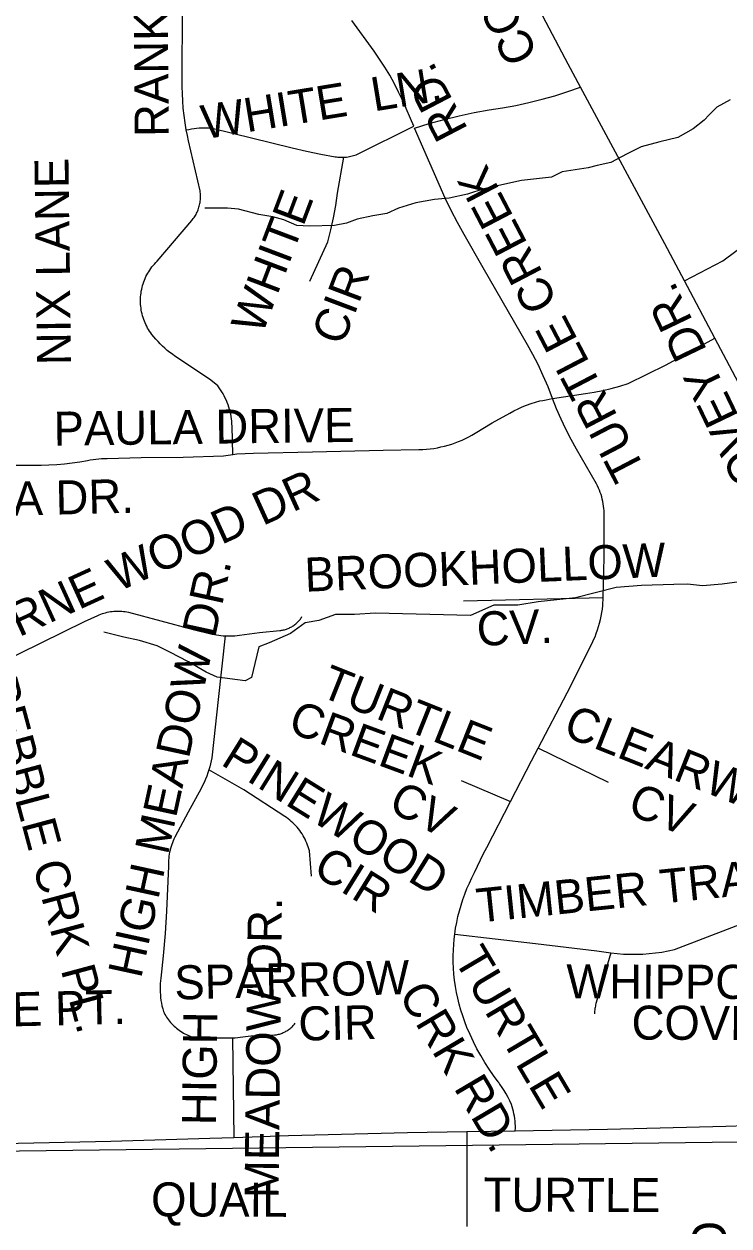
# Model space of a CAD drawing. Extents: x 1670563 to 1761545, y 515755 to 578944.
# Drawn here: x 1685688 to 1687243, y 538544 to 541194 of the extents above; entities that cross this region are included whole.
import ezdxf

# ---------------------------------------------------------------- set-up
doc = ezdxf.new("R2010")
doc.units = 0
for name, color, linetype in [('5_sectionlines', 7, 'Continuous'), ('SHP_LINE', 7, 'Continuous'), ('STREETCL', 7, 'Continuous'), ('STRNAMES', 7, 'Continuous')]:
    doc.layers.add(name, color=color, linetype=linetype)

msp = doc.modelspace()

# ---------------------------------------------------------------- linework, layer by layer
at = {"layer": '5_sectionlines'}
msp.add_lwpolyline([(1684442.9, 538694.4), (1688440.1, 538743.9), (1690743.8, 538802.8)], dxfattribs=at)
at = {"layer": 'SHP_LINE'}
for points in [[(1687245, 541027), (1687216, 541011), (1687199, 540994), (1687188, 540982), (1687164, 540963), (1687130, 540944), (1687090, 540934), (1687049, 540923), (1687018, 540908), (1686982, 540889), (1686952, 540882), (1686932, 540877), (1686875, 540868), (1686851, 540856), (1686785, 540849), (1686702, 540831), (1686666, 540819), (1686626, 540810), (1686593, 540807), (1686552, 540800), (1686514, 540788), (1686488, 540776), (1686457, 540771), (1686423, 540764), (1686399, 540755), (1686373, 540750), (1686318, 540748), (1686290, 540750), (1686261, 540762), (1686237, 540769), (1686206, 540774), (1686161, 540786), (1686137, 540788), (1686101, 540788), (1686087, 540788)], [(1687266, 539964), (1687228, 539959), (1687184, 539955), (1687151, 539959), (1687121, 539958), (1687050, 539956), (1686994, 539952)], [(1686994, 539952), (1686904, 539929), (1686822, 539920), (1686777, 539913), (1686724, 539913), (1686673, 539890), (1686463, 539895), (1686417, 539892), (1686375, 539892), (1686338, 539879), (1686308, 539874), (1686276, 539850), (1686229, 539830), (1686206, 539821), (1686197, 539784), (1686190, 539753), (1686176, 539746), (1686114, 539754), (1686090, 539765), (1686051, 539788), (1686010, 539809), (1685982, 539823), (1685943, 539835), (1685908, 539842), (1685864, 539853)]]:
    msp.add_lwpolyline(points, dxfattribs=at)
at = {"layer": 'STREETCL'}
for points in [[(1686915.3, 541054.9), (1686887.9, 541105.8), (1686755.6, 541356.9)], [(1686046, 540960.4), (1686043.3, 540976.2), (1686041.1, 540992.2), (1686039.4, 541008.2), (1686038.2, 541024.3), (1686037.4, 541040.4), (1686037.1, 541056.5), (1686037.9, 541241.1)], [(1686547.5, 540968.8), (1686523.2, 541024.3), (1686514.3, 541043.5), (1686504.8, 541062.4), (1686494.6, 541080.9), (1686483.8, 541099.1), (1686472.3, 541116.8), (1686460.3, 541134.2), (1686411.2, 541202)], [(1686549.5, 540964.4), (1686581.8, 540974.6), (1686614.4, 540983.8), (1686647.4, 540991.9), (1686680.6, 540998.8), (1686714, 541004.6), (1686743.3, 541009.1), (1686772.5, 541014.5), (1686801.6, 541020.8), (1686830.4, 541028), (1686859, 541036), (1686887.3, 541045), (1686915.3, 541054.9)], [(1687144.7, 540627.9), (1687101.6, 540709.2), (1686915.3, 541054.9)], [(1686148.7, 540244.8), (1686147, 540307.4), (1686146.7, 540312.8), (1686146.3, 540318.1), (1686145.7, 540323.4), (1686144.9, 540328.6), (1686143.9, 540333.9), (1686142.7, 540339.1), (1686141.4, 540344.2), (1686139.9, 540349.3), (1686138.2, 540354.4), (1686136.3, 540359.3), (1686134.3, 540364.3), (1686132, 540369.1), (1686129.6, 540373.9), (1686127.1, 540378.5), (1686124.4, 540383.1), (1686121.5, 540387.6), (1686118.5, 540392), (1686115.3, 540396.3), (1686099.8, 540408.6), (1686044.2, 540446.5), (1686021, 540461.9), (1686015.2, 540465.9), (1686009.6, 540470.1), (1686004.1, 540474.5), (1685998.7, 540479), (1685993.5, 540483.7), (1685988.5, 540488.6), (1685983.6, 540493.7), (1685978.9, 540498.9), (1685974.4, 540504.3), (1685970, 540509.8), (1685967.5, 540513.2), (1685965.1, 540516.7), (1685962.9, 540520.2), (1685960.8, 540523.8), (1685958.8, 540527.5), (1685956.9, 540531.3), (1685955.2, 540535.1), (1685953.5, 540539), (1685952.1, 540542.9), (1685950.7, 540546.9), (1685949.5, 540550.9), (1685948.5, 540555), (1685947.5, 540559.1), (1685946.8, 540563.2), (1685946.1, 540567.4), (1685945.6, 540571.6), (1685945.3, 540575.8), (1685945.1, 540580), (1685945, 540584.2), (1685945.1, 540588.4), (1685945.3, 540592.6), (1685945.7, 540596.7), (1685946.2, 540600.9), (1685946.8, 540605.1), (1685947.6, 540609.2), (1685948.6, 540613.3), (1685949.6, 540617.4), (1685950.9, 540621.4), (1685952.2, 540625.4), (1685953.7, 540629.3), (1685955.3, 540633.2), (1685957.1, 540637), (1685959, 540640.7), (1685961, 540644.4), (1685963.1, 540648), (1685965.4, 540651.6), (1685967.8, 540655), (1685970.3, 540658.4), (1685972.9, 540661.7), (1685975.6, 540664.9), (1685978.5, 540668), (1685981.4, 540671), (1686057.9, 540760.6), (1686059.7, 540762.8), (1686061.4, 540765), (1686063, 540767.3), (1686064.6, 540769.6), (1686066, 540772), (1686067.4, 540774.4), (1686068.7, 540776.9), (1686069.9, 540779.4), (1686071.1, 540782), (1686072.1, 540784.6), (1686073, 540787.2), (1686073.9, 540789.9), (1686074.7, 540792.6), (1686075.3, 540795.3), (1686075.9, 540798), (1686076.4, 540800.8), (1686076.8, 540803.6), (1686077.1, 540806.4), (1686077.3, 540809.2), (1686077.4, 540812), (1686077.4, 540814.8), (1686077.3, 540817.6), (1686077.1, 540820.3), (1686076.8, 540823.1), (1686076.4, 540825.9), (1686051, 540936.4), (1686048.3, 540948.3), (1686046, 540960.4)], [(1686046, 540960.4), (1686051.6, 540961.6), (1686057.3, 540962.7), (1686063, 540963.6), (1686068.7, 540964.3), (1686074.5, 540964.9), (1686080.2, 540965.2), (1686086, 540965.4), (1686091.8, 540965.3), (1686097.5, 540965.1), (1686103.3, 540964.7), (1686279.3, 540921.2), (1686310.9, 540913.8), (1686342.7, 540907.2), (1686374.6, 540901.4), (1686377.3, 540901), (1686380, 540900.7), (1686382.7, 540900.4), (1686385.4, 540900.2), (1686388.1, 540900.2), (1686390.8, 540900.2), (1686393.5, 540900.3)], [(1686393.5, 540900.3), (1686396.5, 540900.5), (1686399.6, 540900.8), (1686402.6, 540901.2), (1686405.7, 540901.7), (1686408.7, 540902.3), (1686411.7, 540903.1), (1686414.6, 540903.9), (1686417.6, 540904.8), (1686420.4, 540905.9), (1686423.3, 540907), (1686547.5, 540968.8)], [(1686853.6, 540368.6), (1686843.7, 540393.8), (1686833, 540418.6), (1686821.6, 540443.1), (1686810.4, 540465.1), (1686798.6, 540486.8), (1686700.6, 540656.4), (1686658.8, 540730), (1686644.3, 540756.3), (1686630.4, 540783), (1686617.2, 540810.1), (1686549.5, 540964.4)], [(1686318.4, 540627), (1686358.4, 540713.8), (1686364.9, 540740.3), (1686370.6, 540767), (1686375.5, 540793.8), (1686379.6, 540820.8), (1686393.5, 540900.3)], [(1687144.7, 540627.9), (1687229.5, 540672.1), (1687317.9, 540738.4)], [(1687211.7, 540501.6), (1687144.7, 540627.9)], [(1686853.7, 540368.3), (1686926, 540379.5), (1686945.2, 540382.5), (1686964.3, 540386.2), (1686983.2, 540390.6), (1687002, 540395.5), (1687020.6, 540401.1), (1687104.3, 540442.7), (1687211.7, 540501.6)], [(1687362.3, 540207.2), (1687360.5, 540213.4), (1687358.6, 540219.6), (1687356.5, 540225.7), (1687354.1, 540231.7), (1687351.6, 540237.6), (1687348.9, 540243.5), (1687276.5, 540379.5), (1687211.7, 540501.6)], [(1686148.7, 540244.8), (1686157.8, 540246.1), (1686175.9, 540246.8), (1686194.1, 540247.9), (1686324.5, 540251), (1686479.8, 540254.1), (1686559.1, 540255.6), (1686567.3, 540255.9), (1686575.4, 540256.5), (1686583.5, 540257.4), (1686591.6, 540258.5), (1686599.6, 540259.8), (1686607.6, 540261.5), (1686615.6, 540263.4), (1686623.4, 540265.6), (1686631.2, 540268), (1686638.9, 540270.7), (1686646.5, 540273.6), (1686654, 540276.8), (1686661.4, 540280.3), (1686668.7, 540284), (1686675.8, 540287.9), (1686682.8, 540292.1), (1686720.7, 540314.8), (1686759.2, 540336.4), (1686768.3, 540341.2), (1686777.5, 540345.6), (1686787, 540349.8), (1686796.5, 540353.6), (1686806.2, 540357.1), (1686816, 540360.2), (1686825.9, 540363.1), (1686832.6, 540364.1), (1686839.3, 540365.2), (1686845.9, 540366.6), (1686852.6, 540368.2)], [(1686965.1, 539929.8), (1686967.7, 540017.9), (1686967.7, 540110.8), (1686967.6, 540115.9), (1686967.3, 540121.1), (1686966.9, 540126.2), (1686966.3, 540131.3), (1686965.5, 540136.4), (1686964.5, 540141.4), (1686963.4, 540146.5), (1686962.1, 540151.4), (1686960.6, 540156.4), (1686959, 540161.2), (1686957.2, 540166), (1686955.2, 540170.8), (1686953.1, 540175.5), (1686950.8, 540180.1), (1686906.6, 540256.6), (1686894.5, 540278.3), (1686883.2, 540300.4), (1686872.6, 540322.8), (1686862.7, 540345.6), (1686853.6, 540368.6)], [(1685661.6, 540221.7), (1685726.1, 540221.7), (1685743.2, 540222), (1685760.3, 540222.8), (1685777.3, 540224.3), (1685794.3, 540226.3), (1685811.2, 540228.8), (1685828, 540232), (1685834.2, 540233.1), (1685840.4, 540234.1), (1685846.6, 540234.9), (1685852.9, 540235.5), (1685859.1, 540235.9), (1685865.4, 540236.1), (1685871.7, 540236.1), (1685946.6, 540238.1), (1686039.4, 540238.7), (1686128.2, 540242.3), (1686148.7, 540244.8)], [(1686657.2, 539922.2), (1686965.1, 539929.8)], [(1686821.8, 539597.4), (1686885.6, 539719.8), (1686940.8, 539828.8), (1686944.1, 539836), (1686947.3, 539843.2), (1686950.2, 539850.6), (1686952.8, 539858), (1686955.2, 539865.6), (1686957.4, 539873.2), (1686959.4, 539880.8), (1686961, 539888.5), (1686962.5, 539896.3), (1686963.7, 539904.1), (1686964.6, 539912), (1686965.1, 539929.8)], [(1685535.5, 539736.1), (1685821.4, 539876.6), (1685850.7, 539890), (1685854.1, 539891.4), (1685857.5, 539892.8), (1685860.9, 539894), (1685864.4, 539895.1), (1685867.9, 539896.1), (1685871.5, 539897), (1685875.1, 539897.8), (1685878.7, 539898.4), (1685882.3, 539898.9), (1685885.9, 539899.3), (1685889.6, 539899.6), (1685893.2, 539899.7), (1685896.9, 539899.7), (1685900.6, 539899.6), (1685904.2, 539899.4), (1685907.8, 539899), (1685911.5, 539898.6), (1685915.1, 539898), (1685918.7, 539897.3), (1686060.9, 539858.9), (1686103.4, 539849.1), (1686108.1, 539848), (1686112.8, 539847.2), (1686117.5, 539846.4), (1686122.3, 539845.9), (1686127.1, 539845.4), (1686131.9, 539845.1)], [(1686131.9, 539845.1), (1686137.1, 539844.9), (1686142.3, 539844.9), (1686147.5, 539845.1), (1686152.7, 539845.4), (1686157.9, 539846), (1686163.1, 539846.6), (1686207.5, 539852.5), (1686252, 539857), (1686254.2, 539857.2), (1686256.3, 539857.5), (1686258.4, 539857.8), (1686260.5, 539858.2), (1686262.6, 539858.7), (1686264.7, 539859.3), (1686266.7, 539860), (1686268.7, 539860.7), (1686270.7, 539861.4), (1686272.7, 539862.3), (1686274.6, 539863.2), (1686276.5, 539864.2), (1686278.4, 539865.2), (1686280.2, 539866.3), (1686282, 539867.5), (1686283.8, 539868.7), (1686285.5, 539870), (1686287.2, 539871.3), (1686288.8, 539872.7), (1686290.4, 539874.2), (1686291.9, 539875.7), (1686293.4, 539877.2), (1686294.8, 539878.8), (1686296.2, 539880.5), (1686297.5, 539882.2), (1686298.7, 539883.9), (1686299.9, 539885.7), (1686301.1, 539887.5)], [(1686131.9, 539845.1), (1686116.5, 539705.1), (1686103.3, 539582.5), (1686102.2, 539575.9), (1686100.9, 539569.3), (1686099.4, 539562.8), (1686097.7, 539556.3), (1686095.8, 539549.9)], [(1686761.2, 539479.8), (1686807.1, 539569.2), (1686821.8, 539597.4)], [(1686976.7, 539521.6), (1686821.8, 539597.4)], [(1686095.8, 539549.9), (1686093.5, 539542.8), (1686091, 539535.8), (1686088.2, 539528.9), (1686085.2, 539522), (1686082, 539515.3), (1686078.6, 539508.7), (1686049.8, 539456.3), (1686020.7, 539401), (1686018.8, 539397.1), (1686017.1, 539393.1), (1686015.4, 539389), (1686013.9, 539384.9), (1686012.5, 539380.7), (1686011.3, 539376.5), (1686010.2, 539372.3), (1686009.3, 539368), (1686008.5, 539363.7), (1686007.8, 539359.4), (1686007.3, 539355), (1686006.9, 539350.6), (1686006.7, 539346.3), (1686006.6, 539341.9), (1686006.7, 539337.5), (1686002.3, 539238), (1685999.4, 539188.8), (1685995.2, 539139.7), (1685989.7, 539090.7), (1685989, 539084.5), (1685988.5, 539078.4), (1685988.3, 539072.2), (1685988.2, 539066), (1685988.4, 539059.8), (1685988.8, 539053.6), (1685989.4, 539047.4), (1685990.2, 539041.3), (1685991.2, 539035.2), (1685992.4, 539029.1), (1685993.9, 539023.1), (1685995.5, 539017.1), (1685997.1, 539013.9), (1685998.9, 539010.6), (1686000.7, 539007.5), (1686002.7, 539004.4), (1686004.7, 539001.3), (1686006.9, 538998.3), (1686009.2, 538995.5), (1686011.5, 538992.6), (1686014, 538989.9), (1686016.5, 538987.3), (1686019.1, 538984.7), (1686021.9, 538982.2), (1686024.7, 538979.9), (1686027.5, 538977.6), (1686030.5, 538975.4), (1686033.5, 538973.3), (1686036.6, 538971.3), (1686039.7, 538969.4), (1686042.9, 538967.7), (1686046.2, 538966), (1686049.5, 538964.5), (1686052.9, 538963), (1686056.3, 538961.7), (1686079.2, 538960), (1686102.2, 538958.9), (1686125.1, 538958.5), (1686148.1, 538958.8)], [(1686322, 539315.2), (1686317.6, 539370.9), (1686316.4, 539375.3), (1686315, 539379.7), (1686313.4, 539383.9), (1686311.8, 539388.2), (1686309.9, 539392.3), (1686308, 539396.5), (1686305.8, 539400.5), (1686303.6, 539404.5), (1686301.2, 539408.3), (1686298.7, 539412.1), (1686296.1, 539415.8), (1686293.3, 539419.4), (1686290.4, 539423), (1686287.4, 539426.4), (1686284.2, 539429.7), (1686281, 539432.9), (1686277.6, 539436), (1686274.2, 539438.9), (1686270.6, 539441.8), (1686267, 539444.5), (1686263.2, 539447.1), (1686172.8, 539505.5), (1686095.8, 539549.9)], [(1686652.5, 539526.2), (1686761.2, 539479.8)], [(1686638.1, 539187.6), (1686639.9, 539200.5), (1686642.3, 539213.3), (1686645, 539226.1), (1686648.2, 539238.7), (1686651.8, 539251.2), (1686655.8, 539263.6), (1686660.2, 539275.9), (1686665, 539288), (1686670.2, 539299.9), (1686675.8, 539311.7), (1686681.8, 539323.3), (1686687.9, 539337.4), (1686694.5, 539351.4), (1686701.6, 539365.1), (1686709.1, 539378.5), (1686761.2, 539479.8)], [(1686982.3, 539146), (1686996.3, 539144.6), (1687010.3, 539143.6), (1687024.4, 539143.1), (1687038.5, 539143.1), (1687052.6, 539143.6), (1687066.6, 539144.6), (1687080.7, 539146.1), (1687094.6, 539148), (1687108.5, 539150.4), (1687122.3, 539153.3), (1687312.6, 539226.3), (1687573.5, 539324)], [(1686771.5, 538754), (1686771.7, 538759.4), (1686771.6, 538764.7), (1686771.4, 538770.1), (1686771, 538775.4), (1686770.4, 538780.7), (1686769.6, 538786), (1686768.6, 538791.3), (1686767.5, 538796.5), (1686766.2, 538801.7), (1686764.7, 538806.8), (1686763, 538811.9), (1686759.4, 538819.7), (1686755.5, 538827.4), (1686751.3, 538835), (1686746.9, 538842.4), (1686742.3, 538849.6), (1686737.4, 538856.7), (1686736.2, 538858.4), (1686735, 538860.1), (1686733.9, 538861.9), (1686723.5, 538875.8), (1686713.6, 538890), (1686704.3, 538904.6), (1686695.4, 538919.5), (1686687, 538934.7), (1686679.1, 538950.2), (1686671.8, 538965.9), (1686665, 538981.8), (1686660.1, 538994.4), (1686655.6, 539007), (1686651.5, 539019.9), (1686647.9, 539032.8), (1686644.7, 539045.9), (1686641.9, 539059), (1686639.6, 539072.3), (1686637.8, 539085.6), (1686636.3, 539099), (1686635.3, 539112.4), (1686634.8, 539125.9), (1686634.7, 539139.3), (1686635.1, 539152.8), (1686635.7, 539164.4), (1686636.7, 539176), (1686638.1, 539187.6)], [(1686638.1, 539187.6), (1686815.8, 539166.6), (1686951.4, 539150.9), (1686961.6, 539149), (1686971.9, 539147.4), (1686982.3, 539146)], [(1686982.3, 539146), (1686950.2, 539037), (1686949.4, 539034.2), (1686948.7, 539031.5), (1686948.1, 539028.7), (1686947.5, 539026), (1686947.1, 539023.2), (1686946.7, 539020.3), (1686946.5, 539017.5), (1686946.4, 539014.7), (1686946.3, 539011.9)], [(1686148.1, 538958.8), (1686153.7, 538958.9), (1686170.9, 538961.2), (1686188.2, 538963), (1686205.5, 538964.2), (1686222.9, 538964.9), (1686240.3, 538965.1), (1686242.5, 538965.4), (1686244.7, 538965.7), (1686246.9, 538966.1), (1686249.1, 538966.6), (1686251.3, 538967.2), (1686253.4, 538967.8), (1686255.6, 538968.5), (1686257.7, 538969.3), (1686259.7, 538970.2), (1686261.8, 538971.1), (1686263.8, 538972.1), (1686265.8, 538973.2), (1686267.7, 538974.3), (1686269.6, 538975.5), (1686271.4, 538976.8), (1686273.2, 538978.1), (1686275, 538979.5), (1686276.7, 538981), (1686278.4, 538982.5), (1686280, 538984), (1686281.6, 538985.7), (1686283.1, 538987.3), (1686284.5, 538989), (1686285.9, 538990.8)], [(1686148.1, 538958.8), (1686150.5, 538739.2)], [(1686771.5, 538754), (1686975.1, 538757.5), (1687236.1, 538764.1), (1687280.6, 538765.7)], [(1685311.4, 538720.4), (1685312.4, 538720.4), (1685579.8, 538726), (1685641.4, 538726), (1685879.9, 538730.8), (1686097.8, 538737.5), (1686150.5, 538739.2)], [(1686150.5, 538739.2), (1686271.7, 538743.3), (1686533.6, 538749.9), (1686664.8, 538752.2)], [(1686664.8, 538752.2), (1686771.5, 538754)], [(1686664.8, 538752.2), (1686664.8, 538542.7)]]:
    msp.add_lwpolyline(points, dxfattribs=at)

# ---------------------------------------------------------------- texts
at = {"layer": 'STRNAMES'}
for s, rotation, p in [('COVEY DR.', 115.6567, (1686822.9, 541126.5)), ('RANKIN DR.', 90.4878, (1686007.5, 540945.4)), ('WHITE  LN.', 9.3144, (1686086, 540939.8)), ('TURTLE CREEK   RD.', 117.5584, (1687060, 540210.7)), ('NIX LANE', 90.7299, (1685791.9, 540442.4)), ('WHITE', 69.285, (1686213.1, 540506.3)), (' CIR', 69.285, (1686381, 540456.2)), ('COVEY DR.', 115.6567, (1687359.3, 540132.7)), ('PAULA DRIVE', 0.7271, (1685753.9, 540264.3)), ('BYRNE WOOD DR', 24.5218, (1685555.3, 539786.2)), ('PAULA DR.', 1.404, (1685401.9, 540103.6)), ('BROOKHOLLOW', 2.4112, (1686308.4, 539942.3)), ('HIGH MEADOW DR.', 77.7489, (1685946.2, 539087.9)), ('CV.', 2.4112, (1686688, 539822.7)), ('TURTLE ', 338.3067, (1686337.2, 539713.2)), ('PEBBLE CRK PL.', 285.0538, (1685598.1, 539744.2)), ('CREEK', 339.7792, (1686267.1, 539634.4)), ('CLEARWOOD', 338.2939, (1686873.7, 539625.8)), ('PINEWOOD', 328.1554, (1686119.6, 539562.4)), ('CV', 332.84, (1686488, 539461.6)), ('CV', 338.8086, (1687015.7, 539453.3)), (' CIR', 328.1554, (1686297.9, 539336.2)), ('TIMBER TRAILS ST.', 5.9249, (1686689.6, 539212.6)), ('MEADOW DR.', 89.3372, (1686249.3, 538604.9)), ('TURTLE ', 300.614, (1686634.4, 539132.6)), ('SPARROW', 1.3372, (1686020.5, 539043.1)), ('WHIPPOORWILL', 359.8042, (1686883.8, 539046)), ('SKYLINE PT.', 1.3372, (1685305.9, 538975.7)), ('CRK RD.', 300.614, (1686512.6, 539054.7)), (' CIR', 1.3372, (1686266.2, 538951.7)), ('COVE', 359.8042, (1687027.8, 538954.9)), ('HIGH ', 89.3372, (1686111.5, 538765.7)), ('QUAIL', 359.7945, (1685968.2, 538565.2)), ('TURTLE ', 359.7945, (1686701.5, 538575.9)), ('COVE', 270.5933, (1687161.1, 538554.9))]:
    msp.add_text(s, height=75, rotation=rotation, dxfattribs=at).set_placement(p)

doc.saveas('drawing.dxf')
